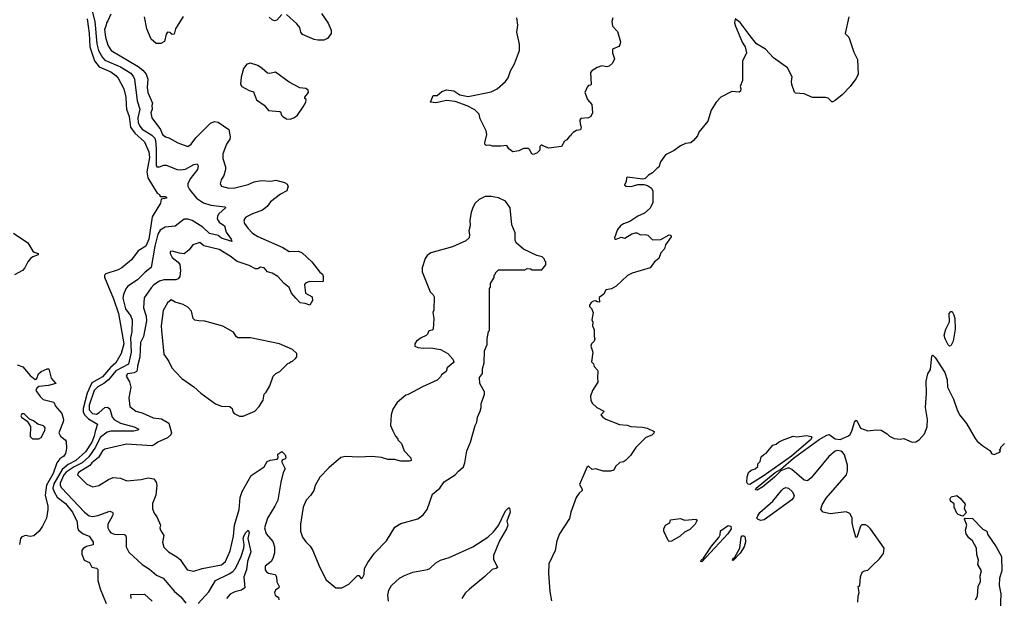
# Model space of a CAD drawing. Extents: x 1933546 to 2138868, y 524910 to 667279.
# Tile 421 of 466: x 2074327 to 2082510, y 593898 to 598710. Entities that reach past the tile are written whole.
import ezdxf

# ---------------------------------------------------------------- set-up
doc = ezdxf.new("R2010")
doc.units = 0

msp = doc.modelspace()

# ---------------------------------------------------------------- linework, layer by layer
at = {"layer": '0CON10XD'}
for points in [[(2074917.1, 598825), (2074950.7, 598695), (2074968.8, 598508.8), (2074983.1, 598455), (2075015.2, 598395), (2075035, 598372.5), (2075165, 598317.3), (2075250, 598265), (2075273.2, 598235), (2075280.5, 598215), (2075303.1, 598035), (2075324.2, 597965), (2075309.6, 597895), (2075311.6, 597855), (2075325, 597824.7), (2075345, 597799.6), (2075425, 597750.4), (2075449.4, 597725), (2075456.2, 597705), (2075461.7, 597635), (2075461, 597501), (2075466.9, 597486.9), (2075488, 597485), (2075525, 597499.6), (2075545, 597499.2), (2075635, 597463.6), (2075665, 597461.2), (2075705, 597467.5), (2075775, 597505.5), (2075802, 597512), (2075810.8, 597495), (2075803.5, 597465), (2075744.4, 597385), (2075723.6, 597345), (2075723.8, 597325), (2075737.4, 597297.4), (2075795.5, 597225), (2075855, 597186.6), (2075915, 597167.9), (2076033.6, 597153.6), (2076036.2, 597145), (2075981.8, 597095), (2075971.2, 597075), (2075969.2, 597055), (2075983.9, 597025), (2076028.8, 596995), (2076043, 596943), (2076084, 596885), (2076090, 596865), (2076005, 596894.2), (2075975, 596913.9), (2075905, 596931.8), (2075848.7, 596985), (2075759.5, 597039.5)], [(2075083.3, 598755), (2075060.7, 598699.3), (2075047.5, 598685), (2075046.2, 598665), (2075031.9, 598628.1), (2075039.7, 598565), (2075059.3, 598499.3), (2075085.7, 598455), (2075311.7, 598321.7), (2075351.4, 598291.4), (2075376.6, 598256.6), (2075392.5, 598215), (2075385.5, 598145), (2075392.7, 598105), (2075430.4, 598015), (2075423.8, 597995), (2075428.1, 597965), (2075415.8, 597935), (2075424.2, 597895), (2075496.8, 597796.8), (2075515, 597755.8), (2075538.8, 597735), (2075565, 597726), (2075640, 597685), (2075725, 597654.4), (2075751.4, 597675), (2075791.3, 597728.7), (2075911.2, 597848.8), (2075945, 597862.7), (2075975, 597858.5), (2076065, 597798), (2076076.9, 597735), (2076071.9, 597715), (2076044.3, 597675), (2076016, 597595), (2076014.2, 597555), (2076036, 597485), (2076036, 597465), (2076023.3, 597415), (2076000.7, 597379.3), (2075993.8, 597345), (2076003.3, 597325), (2076065, 597310), (2076115, 597311.9), (2076225, 597340.6), (2076275, 597362.2), (2076335, 597373.6), (2076415, 597367.3), (2076455.3, 597374.7), (2076527.1, 597357.1), (2076545.7, 597345), (2076559.4, 597325), (2076546.4, 597286.4), (2076495, 597259.2), (2076410, 597195), (2076384.2, 597155), (2076345.7, 597125), (2076261.2, 597095), (2076205, 597067.5), (2076194.2, 597055), (2076189.2, 597035), (2076194.3, 597015), (2076222.5, 596975), (2076262.5, 596935), (2076306.2, 596906.2), (2076514.7, 596814.7), (2076565, 596783.3), (2076645, 596783.5), (2076675, 596771.9), (2076755.6, 596695), (2076820.5, 596610.5), (2076843, 596593), (2076850, 596575), (2076850, 596535), (2076845, 596530), (2076735, 596533.3), (2076701.7, 596518.3), (2076693, 596507), (2076703.3, 596435), (2076757.5, 596405), (2076760, 596375), (2076737.5, 596335), (2076699.3, 596349.3), (2076657.5, 596355), (2076620.8, 596395), (2076586.9, 596435), (2076565, 596482), (2076524.7, 596514.7), (2076472.9, 596575), (2076425, 596602.9), (2076385, 596613.8), (2076357.5, 596645), (2076327.6, 596652.4), (2076305, 596638.9), (2076287.9, 596637.9), (2076235, 596664.4), (2076135, 596699.5), (2076075, 596743.6), (2075985, 596797.5), (2075857.9, 596827.9), (2075825, 596855.6), (2075765, 596836.7), (2075735.4, 596794.6), (2075695, 596763.8), (2075655, 596767.5), (2075595, 596786), (2075577, 596783), (2075576.7, 596765), (2075595, 596733.3), (2075645, 596693.3), (2075658.8, 596675), (2075664.5, 596625), (2075656.7, 596575), (2075644, 596556), (2075625, 596546.4), (2075525, 596546.9), (2075488, 596535), (2075442.9, 596505), (2075419.1, 596480.9), (2075362.5, 596397.5), (2075354.5, 596314.5), (2075378.4, 596245), (2075380.7, 596205), (2075354.5, 596075), (2075331.8, 596025), (2075326, 595904), (2075305, 595828), (2075302.5, 595795), (2075296.2, 595783.8), (2075277, 595773), (2075222.5, 595765), (2075212.5, 595745), (2075238.6, 595698.6), (2075251.1, 595655), (2075232.5, 595565), (2075243, 595493), (2075293.3, 595455), (2075345, 595441.4), (2075435, 595398.6), (2075505, 595390), (2075565.8, 595355), (2075587.9, 595275), (2075583.2, 595256.8), (2075555, 595232.9), (2075475, 595196.2), (2075445, 595173.8), (2075425, 595167.1), (2075215, 595180.8), (2075035, 595138.8), (2075015, 595123.8), (2074980.5, 595069.5), (2074927.5, 595025), (2074908.8, 595001.2), (2074815.8, 594945), (2074806.2, 594925), (2074885, 594846.7), (2074935, 594823.8), (2074983.9, 594836.1), (2075065, 594886.7), (2075105, 594902.5), (2075165, 594896.7), (2075216.1, 594876.1), (2075336.4, 594886.4), (2075395, 594900.8), (2075442.3, 594892.3), (2075461.2, 594865), (2075466.1, 594836.1), (2075458, 594755), (2075430, 594685), (2075431.7, 594641.7), (2075443.8, 594605), (2075466.1, 594576.1), (2075490, 594525), (2075496.7, 594505), (2075491.2, 594485), (2075496.2, 594465), (2075525, 594420), (2075513.3, 594365), (2075525, 594322.5), (2075563.3, 594285), (2075633, 594243), (2075659.7, 594219.7), (2075717.5, 594135), (2075775, 594124.2), (2075844.4, 594145.6), (2076005, 594175.6), (2076036.2, 594205), (2076075, 594291.2), (2076103.3, 594415), (2076112.9, 594505), (2076151.2, 594635), (2076160, 594735), (2076175, 594787.1), (2076250.5, 594919.5), (2076358.1, 594991.9), (2076384.4, 595035), (2076407.7, 595047.7), (2076465.8, 595054.2), (2076474, 595065), (2076472.9, 595097.1), (2076505, 595120), (2076532.3, 595092.3), (2076538.6, 595071.4), (2076535, 595057.5), (2076511.2, 595048.8), (2076503.9, 595036.1), (2076532.2, 594975), (2076516.7, 594945), (2076496.9, 594865), (2076470.9, 594715), (2076448.1, 594665), (2076385.7, 594565), (2076361.9, 594485), (2076375.6, 594435), (2076429.4, 594369.4), (2076445.5, 594325), (2076443.5, 594275), (2076431.5, 594228.5), (2076415.4, 594204.6), (2076368, 594165), (2076365.9, 594135.9), (2076377.3, 594117.3), (2076395, 594107.5), (2076450, 594095), (2076460, 594075), (2076464, 594035), (2076483.3, 593995), (2076480, 593985), (2076452.5, 593965), (2076443.3, 593945), (2076450, 593925), (2076476.7, 593905), (2076480, 593885)], [(2075685, 598737.5), (2075620.8, 598635), (2075609.3, 598590.7), (2075595, 598586.7), (2075575, 598602.5), (2075555, 598606.7), (2075545, 598590), (2075530.6, 598529.4), (2075499.1, 598510.9), (2075462, 598512), (2075418.3, 598548.3), (2075382.8, 598632.8), (2075365, 598732.5)], [(2076506.4, 598753.6), (2076465, 598706.2), (2076445, 598700.8), (2076425, 598707.5), (2076401.2, 598731.2)], [(2076835, 598760), (2076891.2, 598681.2), (2076915, 598622.5), (2076915, 598594), (2076885, 598554.2), (2076855, 598540.6), (2076805, 598539.2), (2076774.3, 598544.3), (2076677.3, 598587.3), (2076663.8, 598605), (2076653.8, 598645), (2076631.2, 598675), (2076545, 598753.3)], [(2074887.1, 598717.1), (2074905.2, 598595.2), (2074908.8, 598485), (2074947.9, 598367.9), (2074987.7, 598317.7), (2075084.3, 598275), (2075126.7, 598245), (2075145, 598222.5), (2075192.3, 598135), (2075207.6, 598065), (2075212.5, 598005), (2075213.6, 597965), (2075236.1, 597906.1), (2075247.6, 597815), (2075284.1, 597765), (2075365, 597694.4), (2075400.6, 597610.6), (2075404.8, 597565), (2075382.9, 597445), (2075390.4, 597395), (2075468.3, 597268.3), (2075487.5, 597255), (2075495, 597240), (2075535, 597240), (2075546.7, 597235), (2075546.7, 597225), (2075501.7, 597218.3), (2075496.7, 597185), (2075429.1, 597070.9), (2075398.8, 596885), (2075375, 596827.1), (2075311.9, 596788.1), (2075255, 596712.5), (2075175.6, 596645), (2075145, 596628.2), (2075043.8, 596595), (2075032.5, 596585), (2075031.9, 596568.1), (2075107.3, 596387.3), (2075147.8, 596265), (2075191.4, 596015), (2075170.8, 595935), (2075127.1, 595855), (2075082.3, 595817.7), (2075015, 595741), (2074925, 595689), (2074887.9, 595605), (2074855.6, 595475), (2074855.1, 595445.1), (2074869.5, 595419.5), (2074899.3, 595389.3), (2074974, 595345), (2074952.9, 595285), (2074944.8, 595245), (2074925, 595197.2), (2074875, 595116.2), (2074794.3, 595045), (2074730.3, 595009.7), (2074681, 594969), (2074609.4, 594850.6), (2074602, 594815), (2074612.7, 594782.7), (2074638.6, 594738.6), (2074706.7, 594685), (2074764.7, 594615), (2074804.3, 594535), (2074806.2, 594486.2), (2074816.2, 594465), (2074853.8, 594435), (2074905, 594414.4), (2074936.9, 594365), (2074938.1, 594341.9), (2074882.6, 594327.4), (2074855, 594311.2), (2074844, 594295), (2074842.5, 594265), (2074863.8, 594215), (2074905.7, 594195.7), (2074926.4, 594156.4), (2074965, 594147.5), (2074976, 594136), (2074976.2, 594045), (2074996, 593976), (2075044.3, 593855)], [(2079256.1, 598726.1), (2079248.8, 598695), (2079254.1, 598655.9), (2079295, 598612.5), (2079318.8, 598525), (2079315, 598500), (2079305, 598487.5), (2079252.5, 598465), (2079252.5, 598435), (2079270, 598385), (2079253, 598347), (2079226.1, 598323.9), (2079205, 598316.7), (2079165, 598326.2), (2079125, 598313.3), (2079082.5, 598285), (2079070.5, 598269.5), (2079076.1, 598173.9), (2079073.3, 598166.7), (2079055, 598162.5), (2079041.7, 598148.3), (2079023.3, 598105), (2079046.4, 598046.4), (2079082.5, 598005), (2079086.7, 597935), (2079072.5, 597905), (2079055, 597892.5), (2078990.7, 597889.3), (2078983.3, 597875), (2078983.9, 597843.9), (2078992.5, 597815), (2078987.5, 597795), (2078953, 597787), (2078927, 597773), (2078910, 597755), (2078905, 597740), (2078895, 597740), (2078875, 597710), (2078855, 597700), (2078830, 597655), (2078725, 597642.5), (2078675, 597660), (2078667, 597667), (2078660, 597665), (2078650, 597655), (2078650, 597625), (2078625, 597600), (2078595, 597590), (2078583.6, 597593.6), (2078565, 597630), (2078555, 597637.5), (2078515, 597638), (2078475, 597620), (2078425, 597611.2), (2078392.5, 597635), (2078375, 597662.5), (2078325, 597656.7), (2078257, 597657), (2078235, 597667.5), (2078205, 597662.5), (2078195, 597670), (2078192, 597685), (2078209.2, 597755), (2078204.4, 597785), (2078154.5, 597885), (2078145.5, 597925.5), (2078109.1, 597959.1), (2078045, 597992.9), (2077945, 598029.2), (2077875, 598039.2), (2077785, 598018), (2077740, 598025), (2077761.7, 598078.3), (2077795, 598080), (2077835, 598112.5), (2077873.9, 598126.1), (2077935, 598118), (2077985, 598084), (2078055, 598070), (2078245, 598110.8), (2078294.5, 598135.5), (2078363.5, 598196.5), (2078387.5, 598225), (2078404.4, 598285), (2078438, 598342), (2078481.2, 598455), (2078480.5, 598505), (2078457.5, 598605), (2078465.5, 598665), (2078458.1, 598725)], [(2081218.8, 598735), (2081186.7, 598595), (2081218.8, 598565), (2081260.3, 598440.3), (2081288.3, 598378.3), (2081293.8, 598255), (2081275, 598216.7), (2081227.5, 598155), (2081161.2, 598085), (2081105, 598036.7), (2081085, 598026.7), (2081075, 598026.7), (2081045, 598056.2), (2081025, 598063.8), (2080915, 598064), (2080845, 598093.8), (2080775, 598097.5), (2080765, 598107.5), (2080745, 598170), (2080740, 598195), (2080745.4, 598235.4), (2080708.3, 598308.3), (2080592.6, 598392.6), (2080523.8, 598465), (2080449.2, 598509.2), (2080405.2, 598565.2), (2080315, 598686.2), (2080271.7, 598718.3), (2080267.5, 598685), (2080276.2, 598655), (2080335, 598517.5), (2080355.3, 598485.3), (2080366.9, 598435), (2080334, 598365), (2080333.8, 598205), (2080313.3, 598155), (2080320, 598135), (2080316.7, 598115), (2080305, 598106.7), (2080245, 598113.3), (2080155, 598066.7), (2080115, 598023.3), (2080073.2, 597956.8), (2080046.7, 597865), (2079970, 597775), (2079960, 597745), (2079927.5, 597705), (2079905, 597686.7), (2079860.7, 597679.3), (2079819.3, 597660.7), (2079765, 597623.3), (2079695, 597586.2), (2079652.5, 597527.5), (2079637.7, 597482.3), (2079624.1, 597475.9), (2079586.2, 597435), (2079552.4, 597417.6), (2079525, 597390), (2079505, 597383.3), (2079375, 597400), (2079370, 597395), (2079366.2, 597365), (2079353.3, 597335), (2079367.5, 597325), (2079408.3, 597321.7), (2079465, 597338.8), (2079515, 597340), (2079545, 597332), (2079578, 597308), (2079588.5, 597285), (2079589.3, 597190.7), (2079567.4, 597142.6), (2079518.9, 597101.1), (2079463.8, 597075), (2079397.4, 597032.6), (2079345, 597012.5), (2079321.2, 596995), (2079296.2, 596965), (2079270, 596895), (2079272.5, 596885), (2079285, 596884), (2079325, 596901.2), (2079357, 596893), (2079415, 596930), (2079445, 596937.5), (2079457, 596937), (2079485, 596920), (2079525, 596922.5), (2079547, 596917), (2079585, 596880), (2079655, 596882.5), (2079725, 596920), (2079738.3, 596918.3), (2079740, 596905), (2079693.9, 596836.1), (2079686.1, 596803.9), (2079655, 596770), (2079637.5, 596725), (2079603.6, 596696.4), (2079567.5, 596645), (2079417, 596603), (2079377, 596583), (2079285, 596492.5), (2079245, 596472.5), (2079197, 596463), (2079181.7, 596428.3), (2079141.7, 596398.3), (2079145, 596360), (2079125, 596362.5), (2079111.7, 596371.7), (2079095, 596370), (2079075, 596357.5), (2079062.5, 596335), (2079063.3, 596323.3), (2079078.3, 596308.3), (2079092.5, 596275), (2079082.5, 596215), (2079090, 596195), (2079087.5, 596165), (2079101.7, 596131.7), (2079100, 596075), (2079107.5, 596055), (2079100, 596035), (2079080, 596015), (2079073.3, 595995), (2079090, 595945), (2079080, 595865), (2079096.7, 595846.7), (2079100, 595825), (2079130, 595795), (2079132.5, 595785), (2079127.5, 595735), (2079132.5, 595695), (2079087.5, 595625), (2079070.7, 595579.3), (2079072.5, 595545), (2079085, 595520), (2079123.9, 595483.9), (2079182.5, 595455), (2079180, 595445), (2079157.5, 595425), (2079173.6, 595403.6), (2079198.3, 595388.3), (2079313, 595343), (2079375, 595337.5), (2079405, 595327.5), (2079501.7, 595321.7), (2079541.7, 595311.7), (2079600, 595285), (2079598.3, 595271.7), (2079580, 595255), (2079530, 595235), (2079447, 595153), (2079403.3, 595085), (2079362.5, 595045), (2079345, 595033.3), (2079314, 595026), (2079277.5, 594995), (2079265, 594962.5), (2079236.1, 594953.9), (2079175, 594956), (2079115, 594974), (2079085, 594970), (2079055, 594996.2), (2079038.8, 594985), (2078980, 594845), (2079002.5, 594805), (2079002.5, 594795), (2078977, 594773), (2078952.5, 594735), (2078906.1, 594613.9), (2078895, 594562.5), (2078813.8, 594435), (2078790, 594375), (2078775.8, 594294.2), (2078723.8, 594185), (2078722, 594105), (2078734, 593955), (2078747.3, 593877.3)], [(2076575, 597883.8), (2076605, 597893.3), (2076635, 597916.7), (2076683.8, 597985), (2076706.2, 598025), (2076706.7, 598045), (2076697.5, 598055), (2076697.5, 598065), (2076726.7, 598105), (2076723, 598123), (2076705, 598136.7), (2076655, 598142.5), (2076565, 598190), (2076453.3, 598273.3), (2076405, 598262.5), (2076385, 598263.8), (2076342.5, 598305), (2076305, 598330), (2076245, 598347.5), (2076215, 598340), (2076187.5, 598305), (2076167, 598233), (2076162.5, 598175), (2076173.6, 598153.6), (2076235, 598120), (2076269.5, 598109.5), (2076293.9, 598043.9), (2076357.7, 597997.7), (2076394.2, 597954.2), (2076487.3, 597947.3), (2076495, 597942.5), (2076503.3, 597915), (2076512.5, 597905), (2076545, 597886.7), (2076575, 597883.8)], [(2077005, 593983.8), (2077062.5, 594015), (2077135, 594087.5), (2077145, 594087.5), (2077165, 594063.3), (2077175, 594066.7), (2077190, 594095), (2077191.2, 594145), (2077218.8, 594195), (2077275, 594273.3), (2077376, 594375), (2077445, 594488.8), (2077495, 594519.2), (2077635, 594560), (2077679.3, 594590.7), (2077713.6, 594636.4), (2077757.5, 594765), (2077817.5, 594815), (2077855, 594867.5), (2077946.4, 594923.6), (2077973.6, 594956.4), (2078015, 594990), (2078026.4, 595023.6), (2078043.8, 595125), (2078072.5, 595195), (2078112.5, 595335), (2078126.4, 595363.6), (2078132.5, 595405), (2078152.5, 595455), (2078162.5, 595485), (2078162.5, 595515), (2078190, 595595), (2078190, 595615), (2078152, 595685), (2078147.5, 595735), (2078171.7, 595768.3), (2078172.5, 595805), (2078187.5, 595855), (2078190, 595955), (2078211.7, 596008.3), (2078212.5, 596055), (2078223, 596117), (2078230, 596125), (2078230, 596475), (2078240, 596485), (2078240, 596515), (2078270, 596565), (2078270, 596585), (2078280, 596595), (2078280, 596605), (2078305, 596630), (2078525, 596630), (2078545, 596640), (2078571.7, 596638.3), (2078585, 596630), (2078665, 596630), (2078698.3, 596671.7), (2078700, 596695), (2078690, 596705), (2078688.3, 596718.3), (2078668.3, 596738.3), (2078625, 596747.5), (2078515, 596802.5), (2078452.5, 596855), (2078443.8, 596875), (2078444.1, 596935.9), (2078417.5, 597005), (2078402.2, 597145), (2078365, 597200), (2078307.4, 597227.4), (2078245, 597240.6), (2078195, 597239.2), (2078145.9, 597214.1), (2078111.2, 597185), (2078091.4, 597148.6), (2078078, 597105), (2078067.7, 597042.3), (2078069.2, 596995), (2078060, 596955), (2078066.1, 596923.9), (2078063, 596897), (2078035, 596870), (2077925, 596821.2), (2077745, 596771.2), (2077712.3, 596747.7), (2077696.7, 596725), (2077671.2, 596645), (2077671.7, 596611.7), (2077737.5, 596447.5), (2077763, 596423), (2077772.5, 596405), (2077767.5, 596295), (2077760, 596275), (2077767.5, 596225), (2077763, 596137), (2077755, 596127.5), (2077727.5, 596122.5), (2077716.7, 596095), (2077705.8, 596084.2), (2077662.5, 596065), (2077625, 596037.5), (2077610, 596015), (2077610, 595995), (2077635, 595982.5), (2077685, 595976.7), (2077745, 595980), (2077825, 595967.5), (2077885, 595933.3), (2077927.3, 595887.3), (2077933.8, 595865), (2077930, 595855), (2077880, 595815), (2077870, 595785), (2077833.6, 595756.4), (2077825, 595740), (2077795, 595712.5), (2077675, 595657.5), (2077555, 595592.5), (2077535, 595587.5), (2077463.6, 595526.4), (2077428.3, 595471.7), (2077413, 595423), (2077407.5, 595335), (2077428.3, 595291.7), (2077450, 595245), (2077470, 595225), (2077470, 595215), (2077500, 595185), (2077523, 595123), (2077577.5, 595065), (2077580, 595045), (2077565, 595037.5), (2077495, 595037.5), (2077441.7, 595051.7), (2077385, 595052.5), (2077335, 595067.5), (2077255, 595077.5), (2077145, 595072.5), (2077035, 595077.5), (2076995, 595067.5), (2076897, 594983), (2076822.5, 594905), (2076783.3, 594835), (2076770, 594795), (2076745, 594752.5), (2076706.4, 594713.6), (2076682, 594655), (2076659.2, 594515), (2076661.4, 594455), (2076678, 594405), (2076705, 594366.7), (2076741.7, 594331.7), (2076764, 594295), (2076818.3, 594158.3), (2076875, 594052.5), (2076955, 593983.8), (2077005, 593983.8)], [(2075759.5, 597039.5), (2075725, 597051.7), (2075695, 597051.2), (2075618.5, 596991.5), (2075535, 596983.3), (2075495, 596960), (2075474.5, 596925.5), (2075448.9, 596825), (2075420, 596650), (2075368.8, 596611.2), (2075305, 596547.3), (2075225.7, 596495), (2075208.9, 596471.1), (2075188.4, 596425), (2075184.8, 596395), (2075206.2, 596305), (2075250.5, 596245), (2075261.2, 596215), (2075257.8, 596115), (2075246.9, 596063.1), (2075254.5, 595945), (2075231.6, 595845), (2075125, 595790.9), (2075065, 595714.4), (2075026, 595684), (2074975, 595656.6), (2074945, 595625.7), (2074903.6, 595505), (2074904.1, 595465), (2074933.2, 595435), (2074965, 595430.3), (2074988, 595442), (2075035, 595483.3), (2075057.8, 595487.8), (2075075, 595474.3), (2075094.8, 595405), (2075115, 595381.3), (2075165, 595355.2), (2075278.5, 595325), (2075317.5, 595305), (2075310, 595295), (2075275, 595287.7), (2075085, 595287.8), (2075055, 595280.8), (2074995, 595234.4), (2074956.4, 595155), (2074901.8, 595075), (2074845.2, 595024.8), (2074780, 594990), (2074712.6, 594947.4), (2074693.1, 594925), (2074663.4, 594855), (2074663.5, 594835), (2074675, 594816.1), (2074865, 594614.7), (2074905, 594583.4), (2074935, 594579.1), (2074975, 594585.8), (2075075, 594622.5), (2075096.2, 594615), (2075102.5, 594605), (2075098.5, 594585), (2075059.2, 594515), (2075059.1, 594485), (2075072.1, 594455), (2075085, 594442.5), (2075115, 594430.5), (2075195, 594427.8), (2075205, 594422), (2075210.9, 594405), (2075210.4, 594325), (2075235, 594281.1), (2075345, 594177.8), (2075405, 594140.4), (2075465, 594090.4), (2075520, 594065), (2075613.8, 593953.8), (2075665, 593908.9), (2075708.5, 593858.5)], [(2074275.5, 596935.5), (2074395, 596854), (2074436.1, 596786.1), (2074446.4, 596776.4), (2074480, 596765), (2074480, 596755), (2074435, 596738.8), (2074416.8, 596723.2), (2074394.5, 596695.5), (2074368.8, 596645), (2074350, 596625), (2074285, 596588.8)], [(2076185, 595412.5), (2076280, 595455), (2076317.7, 595492.3), (2076350, 595545), (2076357.5, 595595), (2076375, 595612.5), (2076406.7, 595665), (2076433.9, 595746.1), (2076455, 595767.5), (2076490, 595785), (2076555, 595850), (2076570, 595855), (2076581.7, 595868.3), (2076595, 595870), (2076618.3, 595891.7), (2076630, 595905), (2076630, 595935), (2076595, 595967.5), (2076485, 596013.3), (2076245, 596063.8), (2076140, 596065), (2076126.7, 596075), (2076105, 596110), (2076015, 596161.2), (2075865, 596203.8), (2075815, 596204.2), (2075782.1, 596212.1), (2075769.2, 596225), (2075754.2, 596285), (2075725, 596320), (2075685, 596342), (2075619.7, 596359.7), (2075585, 596380), (2075555, 596356), (2075519.5, 596290.5), (2075502.5, 596165), (2075505.5, 596125), (2075525, 595927.5), (2075567, 595867), (2075592.5, 595815), (2075620.5, 595780.5), (2075675, 595726.7), (2075775, 595656.7), (2075832.5, 595605), (2075953.9, 595513.9), (2076005, 595496.7), (2076073.6, 595493.6), (2076092.5, 595475), (2076098.3, 595448.3), (2076110, 595435), (2076153, 595413), (2076185, 595412.5)], [(2082055, 595995.8), (2082043.8, 596005), (2082017.5, 596055), (2082011.1, 596085), (2082024.5, 596135.5), (2082053, 596197), (2082052.7, 596267.3), (2082065, 596282.5), (2082075, 596282.5), (2082090, 596255), (2082097.1, 596225), (2082100, 596135), (2082084.2, 596035), (2082065, 595996.2), (2082055, 595995.8)], [(2081293.3, 593865), (2081293.8, 593915), (2081302.5, 593945), (2081293.9, 593996.1), (2081310, 594005), (2081314.1, 594075.9), (2081327.5, 594115), (2081345, 594127.5), (2081375, 594132.5), (2081412.3, 594167.7), (2081472.5, 594225), (2081505, 594270), (2081510, 594315), (2081397.5, 594475), (2081375, 594497.5), (2081355, 594507.5), (2081325, 594507.5), (2081315, 594497.5), (2081285, 594402.5), (2081275, 594407.5), (2081258.1, 594465), (2081245.5, 594525), (2081245, 594566.7), (2081225, 594604.4), (2081195, 594617.1), (2081061.5, 594601.5), (2081005.3, 594615.3), (2080985.5, 594635), (2080996.2, 594675), (2081029.9, 594730.1), (2081198.7, 594925), (2081206.6, 594956.6), (2081206.2, 595005), (2081180.2, 595090.2), (2081165, 595113.1), (2081151.5, 595121.5), (2081125, 595126.5), (2081105, 595121.8), (2081051.9, 595078.1), (2080997.6, 595012.4), (2080905, 594900), (2080875, 594874.7), (2080845, 594881.2), (2080745, 594969.4), (2080725, 594980.3), (2080709.1, 594980.9), (2080651.4, 594958.6), (2080598.5, 594905), (2080504, 594825), (2080455, 594798), (2080441.2, 594801.2), (2080448.8, 594815), (2080606.2, 594945), (2080649.7, 594970.3), (2080757.5, 595062.5), (2080971.8, 595218.2), (2081035, 595255.7), (2081055, 595261.2), (2081105, 595224), (2081145, 595218), (2081210, 595245), (2081225, 595256.7), (2081241.9, 595288.1), (2081265, 595362.5), (2081275, 595376.7), (2081285, 595376.7), (2081315, 595313.3), (2081375, 595290), (2081445, 595300), (2081485, 595296.7), (2081535, 595266.7), (2081556.4, 595246.4), (2081595, 595227.5), (2081645, 595222.5), (2081675, 595227.5), (2081745, 595197.5), (2081775, 595200), (2081802.5, 595215), (2081846.2, 595265), (2081868.8, 595325), (2081870, 595385), (2081856, 595485), (2081863.8, 595605), (2081860, 595705), (2081873.3, 595765), (2081895, 595800), (2081906.1, 595913.9), (2081915, 595918.6), (2081935, 595900), (2082015.3, 595775), (2082033.8, 595715), (2082037.5, 595655), (2082086.2, 595555), (2082116.7, 595465), (2082136.7, 595425), (2082195, 595352.5), (2082267, 595227), (2082283.6, 595203.6), (2082330, 595165), (2082388.3, 595128.3), (2082405, 595100), (2082425, 595093.3), (2082465, 595110), (2082478.3, 595121.7), (2082470, 595135), (2082480, 595145), (2082480, 595155), (2082510, 595185)], [(2074305, 595838.6), (2074351.8, 595821.8), (2074415, 595750), (2074455, 595716.2), (2074470, 595725), (2074484, 595765), (2074505, 595783.8), (2074555, 595806.7), (2074570, 595805), (2074588, 595728), (2074627.5, 595685), (2074567, 595667), (2074485, 595658.1), (2074468, 595645), (2074462, 595625), (2074496.1, 595576.1), (2074522, 595552), (2074609.2, 595529.2), (2074624.2, 595495), (2074675.8, 595435), (2074690, 595385), (2074688.8, 595365), (2074652, 595275), (2074666.6, 595246.6), (2074705.7, 595215.7), (2074712.3, 595202.3), (2074716, 595145), (2074708.3, 595101.7), (2074695, 595080.8), (2074661.7, 595058.3), (2074636.2, 595023.8), (2074605, 594935.4), (2074550, 594840), (2074538.7, 594755), (2074560.7, 594665), (2074559.7, 594635), (2074549.5, 594565), (2074515, 594496.7), (2074488.8, 594455), (2074445, 594418.5), (2074415, 594411.5), (2074375, 594420.4), (2074345, 594408.9), (2074334.5, 594395), (2074325.7, 594345)], [(2074485, 595223.8), (2074506.1, 595233.9), (2074535, 595292.5), (2074538.8, 595315), (2074534, 595324), (2074525, 595333.3), (2074476.4, 595346.4), (2074442.5, 595375), (2074407.5, 595387.5), (2074365, 595433.3), (2074345, 595433.3), (2074336.7, 595415), (2074341.2, 595405), (2074390, 595370), (2074417, 595327), (2074415, 595243.3), (2074434, 595224), (2074485, 595223.8)], [(2080395, 594844), (2080377, 594847), (2080371.2, 594865), (2080371.7, 594908.3), (2080382.5, 594945), (2080406.4, 594963.6), (2080440, 594975), (2080460, 594995), (2080460, 595015), (2080480, 595035), (2080490, 595075), (2080510, 595095), (2080530, 595105), (2080585, 595170), (2080615, 595180), (2080633, 595197), (2080665, 595212.5), (2080753.6, 595246.4), (2080785, 595241.2), (2080865, 595250.8), (2080905, 595242.5), (2080908.8, 595235), (2080898, 595215), (2080740.2, 595079.8), (2080506.4, 594913.6), (2080395, 594844)], [(2080486.2, 594546.2), (2080463, 594553), (2080453.3, 594565), (2080460.8, 594585), (2080479.2, 594610.8), (2080585.2, 594704.8), (2080657.7, 594795), (2080675, 594812.3), (2080695, 594820), (2080715, 594812.8), (2080747.5, 594785), (2080763.9, 594755), (2080758.8, 594735), (2080745, 594716.7), (2080515, 594550), (2080486.2, 594546.2)], [(2082165, 594580), (2082124.8, 594594.8), (2082115.5, 594605), (2082094.2, 594655), (2082092.5, 594682.5), (2082062, 594705), (2082058.8, 594725), (2082069.3, 594740.7), (2082115, 594752.5), (2082145, 594728.6), (2082185, 594680.8), (2082176.2, 594645), (2082193.3, 594615), (2082190.6, 594605), (2082165, 594580)], [(2077391.9, 593875), (2077385.6, 593925), (2077395.7, 593965), (2077416.2, 594005), (2077483.8, 594065), (2077525, 594088), (2077595, 594114), (2077715, 594136.2), (2077734.1, 594145.9), (2077785, 594192), (2077825, 594214.2), (2077895, 594236.9), (2078093.6, 594326.4), (2078217.5, 594405), (2078265, 594450), (2078305, 594504.3), (2078365, 594624.3), (2078385, 594647.5), (2078395, 594653.3), (2078398.6, 594648.6), (2078401.9, 594615), (2078375, 594540), (2078382.5, 594505), (2078373.3, 594475), (2078315.5, 594374.5), (2078264.4, 594255), (2078264.4, 594224.4), (2078298.8, 594155), (2078287.5, 594145), (2078252.6, 594137.4), (2078192, 594078), (2078065, 593974.6), (2078029, 593941), (2078002.1, 593895)], [(2082271.5, 593885), (2082285.9, 593915), (2082291.7, 593995), (2082311.2, 594038.8), (2082309.8, 594085), (2082320.7, 594125), (2082289.1, 594179.1), (2082294.6, 594215), (2082281.2, 594261.2), (2082279.6, 594315), (2082245, 594375.5), (2082215, 594401.5), (2082191.8, 594435), (2082188.2, 594465), (2082197.2, 594505), (2082178.9, 594555), (2082185.7, 594564.3), (2082245, 594561.2), (2082332.2, 594472.3), (2082363.1, 594455), (2082370.8, 594430.8), (2082442.2, 594325), (2082485.2, 594245.2), (2082488.8, 594125), (2082470.3, 594065), (2082467.8, 594005), (2082480.2, 593935), (2082476.2, 593793.8)], [(2079725, 594371.2), (2079715, 594377.5), (2079678.8, 594455), (2079680, 594475), (2079693, 594507), (2079730, 594525), (2079735, 594550), (2079815, 594561.2), (2079855, 594548.8), (2079946.7, 594556.7), (2079957.5, 594547.5), (2079940, 594515), (2079895, 594471.1), (2079852.2, 594447.8), (2079815, 594414.4), (2079745, 594372.5), (2079725, 594371.2)], [(2079995, 594200), (2079987.5, 594205), (2079991.2, 594215), (2080008.8, 594231.2), (2080075, 594330), (2080137.9, 594402.1), (2080149.5, 594425), (2080151.9, 594458.1), (2080215, 594501.9), (2080238.1, 594498.1), (2080240.6, 594475), (2080212.2, 594435), (2079995, 594200)], [(2075809.6, 593855), (2075897.6, 593952.4), (2075954.6, 594045), (2076069, 594101), (2076099.2, 594120.8), (2076121.3, 594145), (2076167.8, 594245), (2076189.3, 594315), (2076193.3, 594345), (2076185.2, 594394.8), (2076190, 594415), (2076205, 594446.2), (2076225, 594463.6), (2076234.2, 594445), (2076222.9, 594395), (2076247.3, 594285), (2076219.8, 594205), (2076211.5, 594135), (2076189.7, 594075), (2076197.1, 593985), (2076171.2, 593965), (2076115, 593950.4), (2076075, 593931.8), (2076045.2, 593895)], [(2080255, 594212.5), (2080250, 594215), (2080253.3, 594225), (2080270, 594240), (2080311.2, 594315), (2080322.5, 594407.5), (2080332.3, 594417.7), (2080345, 594417.8), (2080356.2, 594405), (2080359.4, 594365), (2080347.8, 594325), (2080315, 594273.8), (2080255, 594212.5)], [(2075252.5, 593895), (2075251.7, 593928.3), (2075365, 593933.3), (2075428.8, 593875)]]:
    msp.add_lwpolyline(points, dxfattribs=at)

doc.saveas('drawing.dxf')
